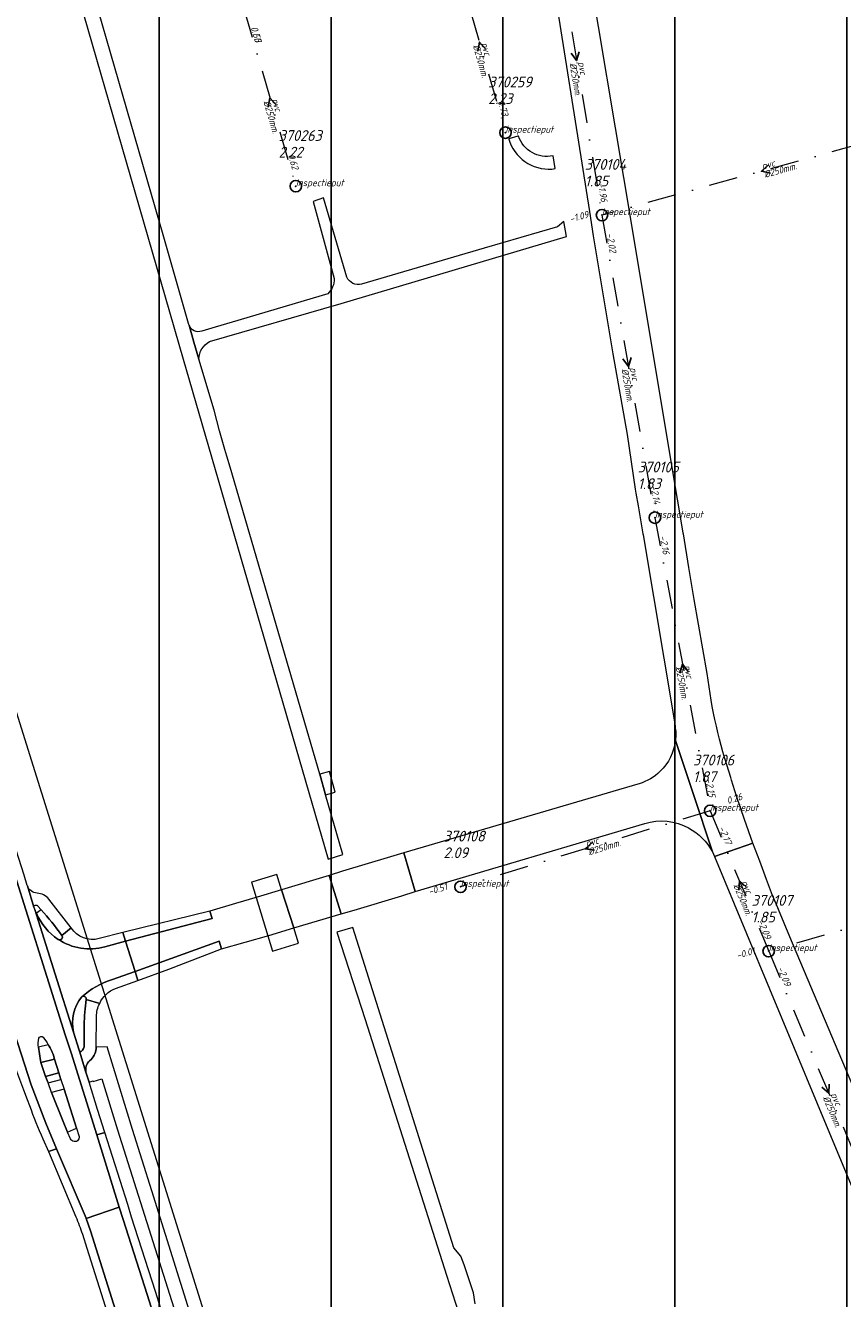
# Model space of a CAD drawing. Extents: x 148869 to 161638, y 453607 to 469810.
# Tile 530 of 656: x 156364 to 156507, y 462931 to 463153. Entities that reach past the tile are written whole.
import ezdxf
from ezdxf.lldxf.tags import DXFTag

# ---------------------------------------------------------------- set-up
doc = ezdxf.new("R2010")
doc.units = 0
doc.header["$PDMODE"] = 32
doc.header["$PDSIZE"] = 2
doc.linetypes.add('RI-VWA', pattern=[11, 5, -3, 0, -3])
doc.layers.get('0').update_dxf_attribs({"linetype": 'CONTINUOUS'})
doc.layers.get('DEFPOINTS').update_dxf_attribs({"linetype": 'CONTINUOUS'})
doc.layers.add('2024 hatch', color=160, linetype='CONTINUOUS')
for name, color, linetype, lineweight in [('B-OI-RI-PERSLEIDING-G-niet meenemen', 190, 'RI-PERS', 18), ('B-OI-RI-STROOMRICHTING-S', 252, 'CONTINUOUS', 25), ('B-OI-RI-VWA-BOB-T18', 34, 'CONTINUOUS', 18), ('B-OI-RI-VWA-DIAMETER-T18', 34, 'CONTINUOUS', 18), ('B-OI-RI-VWA-MATERIAAL-T18', 34, 'CONTINUOUS', 18), ('B-OI-RI-VWA_PUTDEKSELHOOGTE-T25', 34, 'CONTINUOUS', 25), ('B-OI-RI-VWA_PUTNUMMER-T25', 34, 'CONTINUOUS', 25), ('B-OI-RI-VWA_RIOOLPUT-S', 34, 'CONTINUOUS', 25), ('B-OI-RI-VWA_TRANSPORTLEIDING-G', 34, 'RI-VWA', 18), ('B-RO-VH-VERHARDING_ASFALT-GV', 251, 'CONTINUOUS', 18), ('B-RO-VH-VERHARDING_GRASBETONSTEEN-GV', 251, 'CONTINUOUS', 18), ('B-RO-VH-VERHARDING_HALFVERHARDING_GRIND-GV', 251, 'CONTINUOUS', 18), ('B-RO-VH-VERHARDING_STRAATBAKSTEEN-GV', 251, 'CONTINUOUS', 18)]:
    doc.layers.add(name, color=color, linetype=linetype, lineweight=lineweight)
doc.styles.add('NLCS-ISO-M500-T18_CURSIEF', font='NLCS-ISO.ttf', dxfattribs={"oblique": 15, "height": 0.9})
doc.styles.add('NLCS-ISO-M750-T25_CURSIEF', font='NLCS-ISO.ttf', dxfattribs={"oblique": 15, "height": 1.875})
tags = doc.linetypes.add('RI-PERS', pattern='A,7,-2,["P",Standard,S=1.8,R=0,X=-0.5,Y=-0.9],-2,7,-2,[102,NLCS.SHX,S=1,R=180,X=0,Y=0],-2', length=22).pattern_tags.tags
tags[6] = DXFTag(74, 10)

# ---------------------------------------------------------------- blocks, each defined once
blk = doc.blocks.new('ACMAP_ANN_TEMPLATE_vwa-diam')
at = {"color": 0, "linetype": 'ByBlock', "style": 'NLCS-ISO-M500-T18_CURSIEF', "oblique": 15}
blk.add_attdef('vwa-diam', (0.3, -1.3), '', height=1.2, dxfattribs=at)
blk = doc.blocks.new('ACMAP_ANN_TEMPLATE_vwa-materiaal')
at = {"color": 0, "linetype": 'ByBlock', "style": 'NLCS-ISO-M500-T18_CURSIEF', "oblique": 15}
blk.add_attdef('vwa-mat', (0.3, 0.2), '', height=1.2, dxfattribs=at)
blk = doc.blocks.new('ACMAP_ANN_TEMPLATE_vwa-nap-l')
at = {"color": 0, "linetype": 'ByBlock', "style": 'NLCS-ISO-M500-T18_CURSIEF', "oblique": 15}
blk.add_attdef('vwa-nap-l', (3.3, 0.2), '', height=1.2, dxfattribs=at)
blk = doc.blocks.new('ACMAP_ANN_TEMPLATE_vwa-nap-r')
at = {"color": 0, "linetype": 'ByBlock', "style": 'NLCS-ISO-M500-T18_CURSIEF', "oblique": 15}
blk.add_attdef('vwa-nap-r', (-5.6, 0.2), '', height=1.2, dxfattribs=at)
blk = doc.blocks.new('ACMAP_ANN_TEMPLATE_type knoop')
at = {"layer": 'DEFPOINTS', "style": 'NLCS-ISO-M500-T18_CURSIEF', "oblique": 15}
blk.add_attdef('type_knoop', (0, 0), '', height=1.2, dxfattribs=at)
blk = doc.blocks.new('ACMAP_ANN_TEMPLATE_vwa-puth')
at = {"color": 0, "linetype": 'ByBlock', "style": 'NLCS-ISO-M750-T25_CURSIEF', "oblique": 15}
blk.add_attdef('vwa-puth', (-3, 5), '', height=1.88, dxfattribs=at)
blk = doc.blocks.new('ACMAP_ANN_TEMPLATE_vwa-putnr')
at = {"color": 0, "linetype": 'ByBlock', "style": 'NLCS-ISO-M750-T25_CURSIEF', "oblique": 15}
blk.add_attdef('vaw-putnr', (-3, 7.9), '', height=1.88, dxfattribs=at)

msp = doc.modelspace()

# ---------------------------------------------------------------- hatches: boundary and pattern name
at = {"layer": '2024 hatch'}
h = msp.add_hatch(dxfattribs=at)
h.set_pattern_fill('ANSI31', color=256, scale=29.988, angle=45)
h.set_pattern_definition([(90, (0, 0), (-29.988, 0), [])])
h.paths.add_polyline_path([(155468.24, 462509.2), (155430.3, 462608.99), (155317.39, 462696.7), (155326.79, 462885.8), (155421.55, 463128.67), (155681.88, 463221.51), (155808.81, 463270.9), (155858.2, 463353.96), (156235.32, 463468.35), (156395.06, 463466.8), (156874.43, 463576.88), (157060.31, 463303.94), (157149.74, 462870.77), (157067.92, 462815.11), (157047.81, 462789.79), (157071.17, 462711.57), (156936.5, 462350.7), (156856.27, 462251.62), (156803.36, 462113.22), (156627.76, 461893.96), (156524.84, 461717.19), (156312.22, 461660.25), (156176.03, 461568.49), (155937.87, 461968.15)])

# ---------------------------------------------------------------- linework, layer by layer
at = {"layer": 'B-OI-RI-PERSLEIDING-G-niet meenemen'}
msp.add_line((156362.2, 463034.4), (156419.2, 462852.3), dxfattribs=at)
at = {"layer": 'B-OI-RI-STROOMRICHTING-S', "color": 251}
for points in [[(156444.39, 463149.16), (156443.3, 463150.34), (156443.01, 463148.76)], [(156460.73, 463148.64), (156460.26, 463147.1), (156459.3, 463148.4)], [(156407.88, 463139.4), (156406.77, 463140.58), (156406.48, 463139)], [(156493.68, 463128.88), (156492.48, 463127.81), (156494.07, 463127.49)], [(156469.76, 463095.3), (156469.3, 463093.76), (156468.33, 463095.05)], [(156479.7, 463040.52), (156478.73, 463041.8), (156478.29, 463040.25)], [(156462.95, 463010.71), (156461.77, 463009.6), (156463.36, 463009.34)], [(156489.86, 463002.94), (156488.64, 463003.99), (156488.54, 463002.39)], [(156504.33, 462968.57), (156504.23, 462966.96), (156503.02, 462968.01)]]:
    msp.add_lwpolyline(points, dxfattribs=at)
at = {"layer": 'B-OI-RI-VWA_RIOOLPUT-S'}
for p in [(156447.84, 463134.53), (156411.28, 463125.19), (156464.68, 463120.15), (156473.92, 463067.36), (156483.55, 463016.24), (156440.02, 463002.97), (156493.76, 462991.75)]:
    msp.add_point(p, dxfattribs=at)
at = {"layer": 'B-OI-RI-VWA_TRANSPORTLEIDING-G', "color": 251}
for p, q in [((156455.83, 463174.05), (156464.68, 463120.15)), ((156438.78, 463166.16), (156447.84, 463134.53)), ((156402.28, 463155.97), (156411.28, 463125.19)), ((156520.3, 463135.46), (156464.68, 463120.15)), ((156464.68, 463120.15), (156473.92, 463067.36)), ((156473.92, 463067.36), (156483.55, 463016.24)), ((156483.55, 463016.24), (156440.02, 463002.97)), ((156483.55, 463016.24), (156493.76, 462991.75)), ((156546.07, 463006.94), (156493.76, 462991.75)), ((156493.76, 462991.75), (156514.72, 462942.18))]:
    msp.add_line(p, q, dxfattribs=at)
at = {"layer": 'B-RO-VH-VERHARDING_ASFALT-GV', "flags": 128}
for points in [[(156367.18, 462959.02), (156368.12, 462956.8), (156369.55, 462957.28), (156367.66, 462961.73), (156365.11, 462968.4), (156359.81, 462984.85), (156356.23, 462995.98), (156355.94, 462996.92), (156354.6, 463002.28), (156352.4, 463011.85), (156351.23, 463017.28), (156350.33, 463021.3), (156349.12, 463026.07), (156347.52, 463031.84), (156336.9, 463065.43), (156331.42, 463083.03), (156318.72, 463123.84), (156308.89, 463154.91), (156301.33, 463179.08), (156299.83, 463183.84), (156295.88, 463195.35)], [(156392.58, 463101.22), (156388.12, 463116.69), (156367.75, 463187.38), (156365.19, 463186.64), (156389.99, 463100.67), (156390.99, 463097.23), (156416.93, 463007.81)], [(156455.62, 463165.3), (156455.58, 463164.52), (156455.58, 463164.42), (156462.5, 463120.75), (156463.14, 463116.52), (156466.6, 463095.92), (156469.05, 463081.89), (156470.49, 463072.34), (156470.6, 463071.62), (156470.99, 463069.42), (156471.82, 463064.55), (156471.84, 463064.4), (156471.85, 463064.37), (156477.25, 463032.09), (156477.43, 463030.99)], [(156478.86, 463064.68), (156477.95, 463069.98), (156477.85, 463070.58), (156468.52, 463126.69), (156462.6, 463161.8)], [(156450.15, 463133.93), (156449.98, 463133.89), (156448.42, 463133.46), (156448.44, 463133.41), (156448.62, 463132.87), (156448.86, 463132.3), (156449.15, 463131.75), (156449.49, 463131.23), (156449.87, 463130.74), (156450.29, 463130.29), (156450.75, 463129.87), (156451.24, 463129.49), (156451.76, 463129.16), (156452.31, 463128.87), (156452.88, 463128.63), (156453.47, 463128.44), (156454.08, 463128.29), (156454.69, 463128.21), (156455.31, 463128.17), (156455.93, 463128.19), (156456.54, 463128.26), (156456.14, 463130.5)], [(156420.17, 463109.3), (156416.11, 463123.15), (156414.31, 463122.52), (156417.98, 463109.06)], [(156396.25, 463098.08), (156419.2, 463104.74), (156458.52, 463116.39), (156458.04, 463119.04), (156456.92, 463118.12), (156444.12, 463114.37), (156422.75, 463108.09)], [(156416.86, 463106.42), (156400.2, 463101.48), (156397.22, 463100.59), (156394.87, 463099.9)], [(156392.67, 463100.92), (156393.52, 463097.97), (156394.39, 463095.01)], [(156416.93, 463007.81), (156419.46, 463008.63), (156416.48, 463019.02), (156415.47, 463022.65), (156399.81, 463076.17), (156399.23, 463078.12), (156398.91, 463079.25), (156397.98, 463082.52), (156397.03, 463086.13), (156394.39, 463095.01), (156393.52, 463097.97), (156392.67, 463100.92)], [(156483.04, 463040.16), (156480.76, 463053.1), (156479.85, 463058.69), (156478.9, 463064.53), (156478.89, 463064.54)], [(156477.49, 463028.49), (156480.5, 463019.4)], [(156483.93, 463009.09), (156480.5, 463019.4), (156477.49, 463028.49)], [(156471.17, 463020.96), (156470.91, 463020.88), (156430.14, 463008.9), (156432.11, 463002.13), (156472.15, 463014.04)], [(156480.5, 463019.4), (156483.93, 463009.09), (156483.93, 463009.08), (156484.32, 463008.27), (156491.02, 463010.61), (156489.56, 463014.69), (156488.15, 463018.78), (156487.3, 463021.57), (156487.16, 463022.05)], [(156534.54, 462905.69), (156524.36, 462930.27), (156512.76, 462958.1), (156497.46, 462994.26), (156495.46, 462999), (156495.04, 463000), (156494.42, 463001.45), (156493.4, 463004.25), (156492.2, 463007.42), (156491.02, 463010.61), (156484.32, 463008.27), (156487.75, 463000), (156504.36, 462960.01), (156528.05, 462903.25)], [(156359.81, 462984.85), (156365.11, 462968.4), (156367.66, 462961.73), (156369.55, 462957.28), (156374.69, 462945.14), (156374.7, 462945.1), (156380.49, 462947.1), (156376.56, 462959.69), (156372.09, 462973.99), (156371.07, 462977.17), (156367.87, 462987.31), (156364.2, 462998.93), (156361.08, 463008.94)], [(156361.08, 463008.94), (156364.2, 462998.93), (156367.87, 462987.31), (156371.07, 462977.17), (156372.09, 462973.99), (156376.56, 462959.69), (156377.98, 462960.09), (156376.69, 462964.1), (156375.24, 462968.9), (156374.66, 462970.62), (156373.56, 462974.3), (156373.52, 462974.45), (156372.5, 462977.62), (156369.3, 462987.75), (156365.74, 462999.04)], [(156365.63, 462999.39), (156365.61, 462999.44), (156364.47, 463003.14), (156364.44, 463003.21), (156363.89, 463005.01), (156362.51, 463009.39)], [(156364.47, 463003.14), (156365.61, 462999.44)], [(156353.14, 463001.91), (156353.59, 463000.11), (156353.63, 462999.95), (156354.58, 462996.16), (156354.86, 462995.13), (156358.25, 462984.37), (156362.37, 462971.29), (156362.39, 462971.25), (156363.79, 462967.56), (156364.45, 462965.88), (156364.85, 462964.8)], [(156370.48, 462994.49), (156372.12, 462995.79), (156368.21, 463000.82)], [(156365.74, 462999.04), (156369.3, 462987.75), (156372.5, 462977.62)], [(156366.86, 462998.98), (156366.05, 462998.35)], [(156366.31, 462999.62), (156366.86, 462998.98)], [(156372.12, 462995.79), (156370.48, 462994.49)], [(156377.98, 462992.53), (156381.57, 462993.47), (156381.09, 462995.02), (156376.96, 462993.93)], [(156442.57, 462930.25), (156442.27, 462932.15), (156440.65, 462937.02), (156440.09, 462938.53), (156438.82, 462940.01), (156422.98, 462990.35), (156421.24, 462995.88), (156418.44, 462995.05), (156423.38, 462979.85), (156437.55, 462935.22), (156440.18, 462927.06)], [(156379.14, 462986.72), (156383.25, 462988.2), (156381.57, 462993.47), (156377.98, 462992.53)], [(156379.85, 462985.24), (156383.7, 462986.63), (156383.42, 462987.6), (156383.25, 462988.2), (156379.14, 462986.72)], [(156373.98, 462983.77), (156373.92, 462983.72)], [(156373.92, 462983.72), (156373.98, 462983.77)], [(156377.07, 462982.62), (156374.74, 462983.34)], [(156374.74, 462983.34), (156377.07, 462982.62)], [(156374.39, 462975.41), (156374.39, 462978.86)], [(156374.39, 462978.86), (156374.39, 462975.41)], [(156376.45, 462975.01), (156376.5, 462980.35)], [(156372.5, 462977.62), (156373.52, 462974.45), (156373.56, 462974.3)], [(156368.11, 462975.39), (156366.4, 462974.97)], [(156366.4, 462974.97), (156366.55, 462973.85), (156366.74, 462972.68), (156366.82, 462972.31), (156369.2, 462972.93), (156369.1, 462973.33)], [(156367.65, 462969.9), (156366.82, 462972.31), (156366.74, 462972.68), (156366.55, 462973.85), (156366.4, 462974.97)], [(156373.56, 462974.3), (156374.66, 462970.62)], [(156369.1, 462973.33), (156369.2, 462972.93), (156369.97, 462970.54), (156370.31, 462969.38), (156370.88, 462967.67), (156373, 462960.88), (156373.42, 462959.59)], [(156375.28, 462972.62), (156375.58, 462972.87)], [(156372, 462959.03), (156371.46, 462960.2), (156370.71, 462962.04), (156368.69, 462967.07), (156368.07, 462968.78), (156367.65, 462969.9)], [(156410.15, 462857.93), (156400.13, 462889.85), (156386.79, 462932.36), (156382.6, 462945.35), (156382.01, 462947.56), (156377.98, 462960.09), (156376.56, 462959.69), (156380.49, 462947.1), (156381.17, 462944.91), (156385.36, 462931.88), (156398.71, 462889.41)], [(156420.95, 462755.94), (156422.55, 462756.07), (156420.98, 462771.08), (156420.09, 462778.49), (156419.01, 462786.59), (156418.39, 462790.71), (156418.08, 462792.72), (156417, 462799.18), (156415.8, 462805.68), (156414.52, 462812.09), (156413.12, 462818.53), (156411.05, 462827.35), (156409.44, 462833.68), (156407.73, 462839.99), (156405.89, 462846.38), (156392.91, 462887.59), (156375.48, 462942.96), (156374.7, 462945.1), (156374.69, 462945.14), (156369.55, 462957.28), (156368.12, 462956.8), (156372.93, 462945.41)], [(156398.71, 462889.41), (156385.36, 462931.88), (156381.17, 462944.91), (156380.49, 462947.1), (156374.7, 462945.1), (156375.48, 462942.96), (156392.91, 462887.59)], [(156374.05, 462942.38), (156374.85, 462939.96), (156391.49, 462887.14), (156404.22, 462846.71)]]:
    msp.add_lwpolyline(points, dxfattribs=at)
at = {"layer": 'B-RO-VH-VERHARDING_ASFALT-GV'}
for points in [[(156456.14, 463130.5, -0.388408), (156450.15, 463133.93)], [(156417.98, 463109.06, -0.218307), (156416.86, 463106.42)], [(156422.75, 463108.09, -0.348809), (156420.17, 463109.3)], [(156392.67, 463100.92, -0.040432), (156392.58, 463101.22)], [(156394.87, 463099.9, -0.399776), (156392.67, 463100.92)], [(156394.39, 463095.01, -0.278459), (156396.25, 463098.08)], [(156478.89, 463064.54, -0.093138), (156478.86, 463064.68)], [(156487.16, 463022.05, -0.05144), (156483.04, 463040.16)], [(156477.43, 463030.99, -0.070743), (156477.49, 463028.49)], [(156477.49, 463028.49, -0.172064), (156474.84, 463023.12)], [(156474.84, 463023.12, -0.12071), (156471.17, 463020.96)], [(156472.15, 463014.04, -0.198213), (156479.79, 463013.25)], [(156479.79, 463013.25, -0.148849), (156483.93, 463009.09)], [(156366.14, 463001.86, -0.307466), (156364.47, 463003.14)], [(156368.21, 463000.82, 0.205587), (156366.14, 463001.86)], [(156365.61, 462999.44, -0.428484), (156365.83, 462999.75)], [(156365.74, 462999.04, -0.01646), (156365.63, 462999.39)], [(156366.05, 462998.35, -0.036376), (156365.74, 462999.04)], [(156365.83, 462999.75, -0.406266), (156366.31, 462999.62)], [(156370.48, 462994.49, 0.027246), (156366.86, 462998.98)], [(156366.86, 462998.98, -0.027246), (156370.48, 462994.49)], [(156366.05, 462998.35, 0.147809), (156369.83, 462993.81)], [(156369.83, 462993.81, -0.147809), (156366.05, 462998.35)], [(156369.83, 462993.81, 0.841868), (156370.48, 462994.49)], [(156370.48, 462994.49, -0.841868), (156369.83, 462993.81)], [(156376.96, 462993.93, -0.323244), (156372.12, 462995.79)], [(156377.98, 462992.53, -0.220312), (156369.83, 462993.81)], [(156369.83, 462993.81, 0.220312), (156377.98, 462992.53)], [(156373.98, 462983.77, -0.114285), (156379.14, 462986.72)], [(156379.14, 462986.72, 0.114285), (156373.98, 462983.77)], [(156377.07, 462982.62, -0.194527), (156379.85, 462985.24)], [(156373.92, 462983.72, 0.226905), (156372.5, 462977.62)], [(156372.5, 462977.62, -0.226905), (156373.92, 462983.72)], [(156374.74, 462983.34, 0.66815), (156373.98, 462983.77)], [(156373.98, 462983.77, -0.66815), (156374.74, 462983.34)], [(156374.39, 462978.86, -0.045329), (156374.74, 462983.34)], [(156374.74, 462983.34, 0.045329), (156374.39, 462978.86)], [(156376.5, 462980.35, -0.110961), (156377.07, 462982.62)], [(156366.4, 462974.97, -0.107334), (156366.45, 462976.58)], [(156366.45, 462976.58, -0.547216), (156367.21, 462976.74)], [(156367.21, 462976.74, -0.058069), (156368.11, 462975.39)], [(156369.1, 462973.33, 0.067574), (156368.11, 462975.39)], [(156368.11, 462975.39, -0.067574), (156369.1, 462973.33)], [(156373.56, 462974.3, 0.338617), (156373.83, 462974.22)], [(156373.83, 462974.22, -0.338617), (156373.56, 462974.3)], [(156373.83, 462974.22, 0.269456), (156374.39, 462975.41)], [(156374.39, 462975.41, -0.269456), (156373.83, 462974.22)], [(156375.58, 462972.87, 0.187437), (156376.45, 462975.01)], [(156374.66, 462970.62, -0.239715), (156375.28, 462972.62)], [(156364.85, 462964.8, 0.024757), (156367.18, 462959.02)], [(156373.42, 462959.59, -1.040297), (156372, 462959.03)], [(156372.93, 462945.41, -0.018523), (156374.05, 462942.38)]]:
    msp.add_lwpolyline(points, format="xyb", dxfattribs=at)
at = {"layer": 'B-RO-VH-VERHARDING_ASFALT-GV', "flags": 128}
for points in [[(156432.11, 463002.13), (156430.14, 463008.9), (156427.82, 463008.23), (156419.4, 463005.68), (156417.09, 463004.94), (156419.21, 462998.26), (156421.48, 462998.91), (156429.8, 463001.42)], [(156419.21, 462998.26), (156417.09, 463004.94), (156408.78, 463002.46), (156410.92, 462995.79)], [(156404.56, 463001.19), (156400.77, 463000.04), (156396.28, 462998.72), (156396.68, 462997.42), (156381.57, 462993.47), (156383.25, 462988.2), (156397.9, 462993.51), (156398.33, 462992.13), (156406.55, 462994.48), (156410.92, 462995.79), (156408.78, 463002.46)], [(156381.09, 462995.02), (156381.57, 462993.47), (156396.68, 462997.42), (156396.28, 462998.72)], [(156398.33, 462992.13), (156397.9, 462993.51), (156383.25, 462988.2), (156383.42, 462987.6), (156383.7, 462986.63), (156389.11, 462988.58)], [(156367.65, 462969.9), (156369.97, 462970.54), (156369.2, 462972.93), (156366.82, 462972.31)], [(156369.97, 462970.54), (156367.65, 462969.9), (156368.07, 462968.78), (156370.31, 462969.38)], [(156370.88, 462967.67), (156368.69, 462967.07), (156370.71, 462962.04), (156371.46, 462960.2), (156373, 462960.88)]]:
    msp.add_lwpolyline(points, close=True, dxfattribs=at)
at = {"layer": 'B-RO-VH-VERHARDING_GRASBETONSTEEN-GV', "flags": 128}
msp.add_lwpolyline([(156411.73, 462993.16), (156410.92, 462995.79), (156408.78, 463002.46), (156407.99, 463005.1), (156403.76, 463003.84), (156403.54, 463003.77), (156407.2, 462991.77)], close=True, dxfattribs=at)
at = {"layer": 'B-RO-VH-VERHARDING_HALFVERHARDING_GRIND-GV'}
for points in [[(156376.45, 462975.01, -0.187437), (156375.58, 462972.87)], [(156375.28, 462972.62, 0.239715), (156374.66, 462970.62)]]:
    msp.add_lwpolyline(points, format="xyb", dxfattribs=at)
at = {"layer": 'B-RO-VH-VERHARDING_HALFVERHARDING_GRIND-GV', "flags": 128}
for points in [[(156422.2, 462821.46), (156417.5, 462840.24), (156416.82, 462852.69), (156404.57, 462891.25), (156403.75, 462893.84), (156386.16, 462949.96), (156382.8, 462960.63), (156378.39, 462975.06), (156376.45, 462975.01)], [(156375.58, 462972.87), (156375.28, 462972.62)], [(156374.66, 462970.62), (156375.24, 462968.9), (156375.95, 462969.11), (156375.96, 462969.02), (156377.42, 462969.49), (156380.2, 462960.57), (156402.32, 462890.54), (156405.42, 462880.74), (156414.76, 462851.44), (156412.44, 462850.72)]]:
    msp.add_lwpolyline(points, dxfattribs=at)
at = {"layer": 'B-RO-VH-VERHARDING_STRAATBAKSTEEN-GV', "flags": 128}
msp.add_lwpolyline([(156415.47, 463022.65), (156416.48, 463019.02), (156418.17, 463019.48), (156417.17, 463023.07)], close=True, dxfattribs=at)

# ---------------------------------------------------------------- block references
at = {"layer": 'B-OI-RI-VWA-BOB-T18', "color": 251}
for name, p, rotation, values in [('ACMAP_ANN_TEMPLATE_vwa-nap-l', (156402.28, 463155.97), 286.2987963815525, {'vwa-nap-l': '0.60'}), ('ACMAP_ANN_TEMPLATE_vwa-nap-l', (156402.28, 463155.97), 286.4843077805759, {'vwa-nap-l': '0.55'}), ('ACMAP_ANN_TEMPLATE_vwa-nap-r', (156447.84, 463134.53), 285.983668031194, {'vwa-nap-r': '0.73'}), ('ACMAP_ANN_TEMPLATE_vwa-nap-r', (156411.28, 463125.19), 286.2987963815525, {'vwa-nap-r': '0.62'}), ('ACMAP_ANN_TEMPLATE_vwa-nap-r', (156464.68, 463120.15), 279.3243642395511, {'vwa-nap-r': '-1.96'}), ('ACMAP_ANN_TEMPLATE_vwa-nap-r', (156464.68, 463120.15), 15.39013701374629, {'vwa-nap-r': '-1.09'}), ('ACMAP_ANN_TEMPLATE_vwa-nap-l', (156464.68, 463120.15), 279.9280884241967, {'vwa-nap-l': '-2.02'}), ('ACMAP_ANN_TEMPLATE_vwa-nap-r', (156473.92, 463067.36), 279.9280884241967, {'vwa-nap-r': '-2.14'}), ('ACMAP_ANN_TEMPLATE_vwa-nap-l', (156473.92, 463067.36), 280.66837098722, {'vwa-nap-l': '-2.16'}), ('ACMAP_ANN_TEMPLATE_vwa-nap-r', (156483.55, 463016.24), 280.66837098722, {'vwa-nap-r': '-2.15'}), ('ACMAP_ANN_TEMPLATE_vwa-nap-l', (156483.55, 463016.24), 16.95369751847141, {'vwa-nap-l': '0.26'}), ('ACMAP_ANN_TEMPLATE_vwa-nap-l', (156483.55, 463016.24), 292.6314925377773, {'vwa-nap-l': '-2.17'}), ('ACMAP_ANN_TEMPLATE_vwa-nap-r', (156440.02, 463002.97), 16.95369751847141, {'vwa-nap-r': '-0.51'}), ('ACMAP_ANN_TEMPLATE_vwa-nap-r', (156493.76, 462991.75), 292.6314925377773, {'vwa-nap-r': '-2.09'}), ('ACMAP_ANN_TEMPLATE_vwa-nap-r', (156493.76, 462991.75), 16.19246480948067, {'vwa-nap-r': '-0.01'}), ('ACMAP_ANN_TEMPLATE_vwa-nap-l', (156493.76, 462991.75), 292.9204103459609, {'vwa-nap-l': '-2.09'})]:
    msp.add_blockref(name, p, dxfattribs=dict(at, rotation=rotation)).add_auto_attribs(values)
at = {"layer": 'B-OI-RI-VWA-DIAMETER-T18', "color": 251}
for p, rotation in [((156443.31, 463150.34), 285.983668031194), ((156460.26, 463147.1), 279.3243642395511), ((156406.78, 463140.58), 286.2987963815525), ((156492.49, 463127.81), 15.39013701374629), ((156469.3, 463093.76), 279.9280884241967), ((156478.73, 463041.8), 280.66837098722), ((156461.79, 463009.6), 16.95369751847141), ((156488.65, 463003.99), 292.6314925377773), ((156504.24, 462966.97), 292.9204103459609)]:
    msp.add_blockref('ACMAP_ANN_TEMPLATE_vwa-diam', p, dxfattribs=dict(at, rotation=rotation)).add_auto_attribs({'vwa-diam': '%%c250mm.'})
at = {"layer": 'B-OI-RI-VWA-MATERIAAL-T18', "color": 251}
for p, rotation in [((156443.31, 463150.34), 285.983668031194), ((156460.26, 463147.1), 279.3243642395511), ((156406.78, 463140.58), 286.2987963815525), ((156492.49, 463127.81), 15.39013701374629), ((156469.3, 463093.76), 279.9280884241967), ((156478.73, 463041.8), 280.66837098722), ((156461.79, 463009.6), 16.95369751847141), ((156488.65, 463003.99), 292.6314925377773), ((156504.24, 462966.97), 292.9204103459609)]:
    msp.add_blockref('ACMAP_ANN_TEMPLATE_vwa-materiaal', p, dxfattribs=dict(at, rotation=rotation)).add_auto_attribs({'vwa-mat': 'pvc'})
at = {"layer": 'B-OI-RI-VWA_PUTDEKSELHOOGTE-T25', "color": 251}
for p, values in [((156447.84, 463134.53), {'vwa-puth': '2.23'}), ((156411.28, 463125.19), {'vwa-puth': '2.22'}), ((156464.68, 463120.15), {'vwa-puth': '1.85'}), ((156473.92, 463067.36), {'vwa-puth': '1.83'}), ((156483.55, 463016.24), {'vwa-puth': '1.87'}), ((156440.02, 463002.97), {'vwa-puth': '2.09'}), ((156493.76, 462991.75), {'vwa-puth': '1.85'})]:
    msp.add_blockref('ACMAP_ANN_TEMPLATE_vwa-puth', p, dxfattribs=at).add_auto_attribs(values)
at = {"layer": 'B-OI-RI-VWA_PUTNUMMER-T25', "color": 251}
for p, values in [((156447.84, 463134.53), {'vaw-putnr': '370259'}), ((156411.28, 463125.19), {'vaw-putnr': '370263'}), ((156464.68, 463120.15), {'vaw-putnr': '370104'}), ((156473.92, 463067.36), {'vaw-putnr': '370105'}), ((156483.55, 463016.24), {'vaw-putnr': '370106'}), ((156440.02, 463002.97), {'vaw-putnr': '370108'}), ((156493.76, 462991.75), {'vaw-putnr': '370107'})]:
    msp.add_blockref('ACMAP_ANN_TEMPLATE_vwa-putnr', p, dxfattribs=at).add_auto_attribs(values)
at = {"layer": 'DEFPOINTS'}
for p in [(156447.84, 463134.53), (156411.28, 463125.19), (156464.68, 463120.15), (156473.92, 463067.36), (156483.55, 463016.24), (156440.02, 463002.97), (156493.76, 462991.75)]:
    msp.add_blockref('ACMAP_ANN_TEMPLATE_type knoop', p, dxfattribs=at).add_auto_attribs({'type_knoop': 'inspectieput'})

doc.saveas('drawing.dxf')
